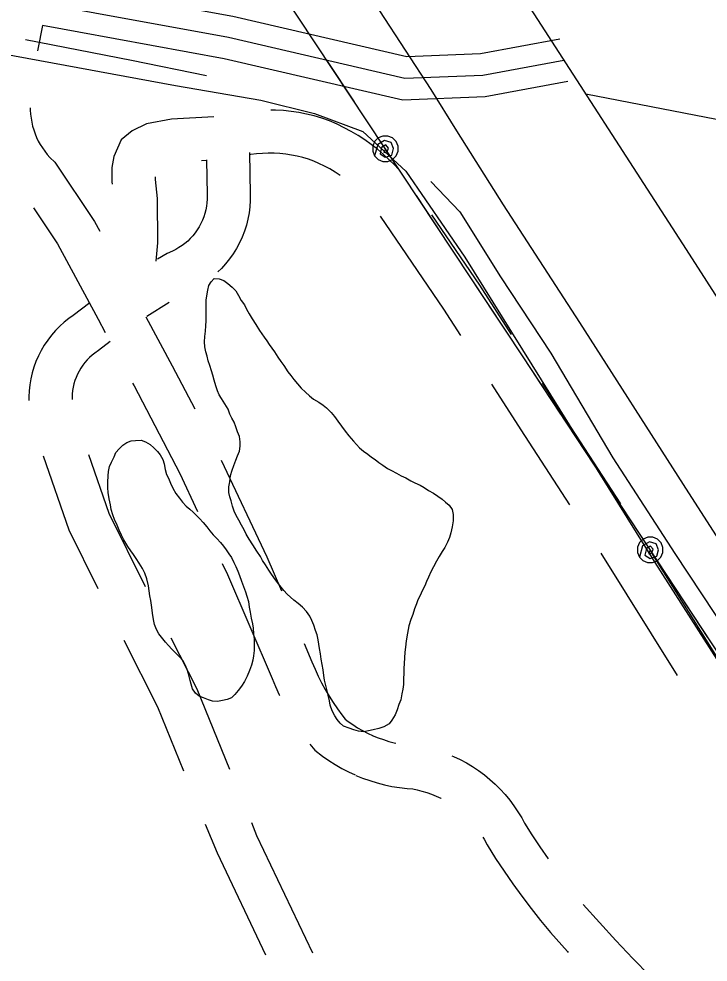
# Model space of a CAD drawing. Extents: x 3297735 to 3335592, y 670436 to 695807.
# Drawn here: x 3327577 to 3328056, y 692061 to 692716 of the extents above; entities that cross this region are included whole.
import ezdxf

# ---------------------------------------------------------------- set-up
doc = ezdxf.new("R2010")
doc.units = 0
for name, color, linetype in [('V-RAIL-TRAK', 7, 'Continuous'), ('V-ROAD-CNTR', 7, 'Continuous'), ('V-SITE-OTLN', 7, 'Continuous'), ('V-TOPO-SHOR', 7, 'Continuous'), ('V-UTIL-LINE', 7, 'Continuous')]:
    doc.layers.add(name, color=color, linetype=linetype)

msp = doc.modelspace()

# ---------------------------------------------------------------- linework, layer by layer
at = {"layer": 'V-RAIL-TRAK'}
msp.add_lwpolyline([(3327809.58, 692749.51), (3327862.95, 692667.31), (3327880.88, 692638.6), (3327913.26, 692587.28), (3327966.19, 692505.52), (3328038.37, 692392.88), (3328116.67, 692271.1), (3328187.1, 692161.07), (3328252.28, 692059.73), (3328316.15, 691960.14), (3328369.08, 691876.63), (3328439.51, 691766.16), (3328513, 691652.65), (3328575.56, 691554.8), (3328627.17, 691476.08)], dxfattribs=at)
at = {"layer": 'V-ROAD-CNTR'}
msp.add_line((3328034.32, 692260.29), (3327981.41, 692345.13), dxfattribs=at)
for points in [[(3323259.2, 693450.41), (3323328.4, 693434.19), (3323938.36, 693331.3), (3324434.03, 693248.72), (3325004.47, 693157.31), (3325585.37, 693062.48), (3326027.14, 692986.69), (3326376.45, 692928.9), (3326831.16, 692853.77), (3327160.37, 692801.39), (3327443.52, 692754.64), (3327722.42, 692703.62), (3327844.99, 692675.23), (3327899.17, 692677.38), (3327955.41, 692687.78)], [(3327634.85, 693191.3), (3327924.75, 692735.25), (3328040.4, 692556.22), (3328316.15, 692126.62), (3328721.54, 691496.07), (3328963.85, 691111.47), (3329149.98, 690824.77), (3329315.6, 690572), (3329489.79, 690297.46), (3329750.01, 689873.2), (3329947.02, 689574.81), (3330325.3, 688983.25), (3330632.95, 688504.32), (3330968.62, 687984.79), (3331105.1, 687763.75)], [(3327597.27, 692741.76), (3327725.46, 692718.32), (3327846.41, 692690.3), (3327897.5, 692692.32), (3327952.68, 692702.53)], [(3327593.26, 692712), (3327719.37, 692688.93), (3327843.57, 692660.16), (3327900.84, 692662.43), (3327958.14, 692673.03)], [(3327593.13, 692711.92), (3327589.86, 692695.3), (3327589.66, 692694.29)], [(3328190.35, 692621.6), (3327970.67, 692664.16)], [(3327584.72, 692654.67), (3327584.72, 692653.02), (3327584.87, 692650.23), (3327585.19, 692647.45), (3327585.66, 692644.69), (3327586.28, 692641.97), (3327587.06, 692639.28), (3327587.99, 692636.64), (3327589.06, 692634.06), (3327590.28, 692631.53), (3327591.64, 692629.09), (3327593.13, 692626.72), (3327594.75, 692624.45), (3327596.51, 692622.26), (3327598.38, 692620.18), (3327601.71, 692616.86), (3327629.33, 692575.67), (3327632.97, 692568.91)], [(3327840.03, 692612.54), (3327838.06, 692614.67), (3327834.15, 692618.55), (3327830.09, 692622.27), (3327825.88, 692625.82), (3327821.53, 692629.2), (3327817.04, 692632.39), (3327812.42, 692635.4), (3327807.69, 692638.21), (3327802.84, 692640.83), (3327797.89, 692643.25), (3327792.56, 692645.59), (3327787.16, 692647.44), (3327781.94, 692648.97), (3327776.67, 692650.26), (3327771.35, 692651.31), (3327765.98, 692652.12), (3327760.58, 692652.69), (3327755.17, 692653.01), (3327751.74, 692653.05)], [(3327712.14, 692648.45), (3327682.69, 692646.71), (3327665.44, 692643.57), (3327655.53, 692638.58), (3327647.8, 692632.36), (3327642.65, 692620.7), (3327641.42, 692613.21), (3327641.45, 692603.11), (3327641.62, 692601.61)], [(3327736.95, 692623.59), (3327737.48, 692594.38), (3327737.48, 692590.32), (3327737.22, 692585.94), (3327736.68, 692581.59), (3327735.87, 692577.27), (3327734.8, 692573.02), (3327733.47, 692568.84), (3327731.88, 692564.75), (3327730.05, 692560.77), (3327727.98, 692556.9), (3327725.66, 692553.17), (3327723.13, 692549.59), (3327720.38, 692546.17), (3327717.43, 692542.93), (3327714.99, 692540.56)], [(3327800.09, 692607.62), (3327796.56, 692609.93), (3327792.88, 692612.12), (3327789.12, 692614.15), (3327785.27, 692616.03), (3327781.65, 692617.62), (3327778.06, 692618.85), (3327774.16, 692619.99), (3327770.21, 692620.96), (3327766.21, 692621.75), (3327762.19, 692622.35), (3327758.13, 692622.78), (3327754.07, 692623.02), (3327750, 692623.07), (3327745.93, 692622.95), (3327741.87, 692622.64), (3327737.84, 692622.14), (3327737.05, 692622.01)], [(3327707.04, 692618.46), (3327707.48, 692594.11), (3327707.48, 692591.25), (3327707.33, 692588.71), (3327707.02, 692586.19), (3327706.55, 692583.7), (3327705.93, 692581.23), (3327705.16, 692578.81), (3327704.24, 692576.45), (3327703.18, 692574.14), (3327701.98, 692571.91), (3327700.64, 692569.75), (3327699.18, 692567.67), (3327697.59, 692565.7), (3327695.88, 692563.82), (3327694.05, 692562.05), (3327692.13, 692560.4), (3327690.11, 692558.88), (3327687.99, 692557.47), (3327685.79, 692556.2), (3327683.51, 692555.07), (3327679.74, 692553.47), (3327673.15, 692549.46)], [(3327706.92, 692618.09), (3327703.73, 692617.9)], [(3327671.44, 692606.77), (3327671.44, 692604.85), (3327672.94, 692591.71), (3327673.02, 692560.71), (3327672.03, 692548.01)], [(3327586.84, 692585.17), (3327603.6, 692560.17), (3327631.85, 692507.68), (3327636.73, 692498.62)], [(3327883.78, 692496.36), (3327871.96, 692514.83), (3327828.11, 692579.41)], [(3327918.97, 692497.04), (3327897.01, 692531.35), (3327863.71, 692580.37)], [(3327626.03, 692519.15), (3327614.4, 692510.28), (3327611.56, 692508.3), (3327608.25, 692505.67), (3327605.11, 692502.84), (3327602.14, 692499.82), (3327599.36, 692496.63), (3327596.78, 692493.27), (3327594.41, 692489.76), (3327592.26, 692486.12), (3327590.34, 692482.35), (3327588.66, 692478.47), (3327587.21, 692474.49), (3327586, 692470.43), (3327585.06, 692466.31), (3327584.36, 692462.14), (3327583.92, 692457.93), (3327583.74, 692453.7), (3327583.78, 692451.35)], [(3327681.29, 692519.29), (3327665.6, 692509.74)], [(3327665.02, 692509.34), (3327683.27, 692475.44), (3327698.92, 692445.42)], [(3327640.28, 692492.29), (3327632.1, 692486.05), (3327629.51, 692484.24), (3327627.63, 692482.75), (3327625.84, 692481.14), (3327624.16, 692479.44), (3327622.59, 692477.63), (3327621.13, 692475.73), (3327619.79, 692473.74), (3327618.58, 692471.68), (3327617.49, 692469.54), (3327616.53, 692467.34), (3327615.71, 692465.1), (3327615.03, 692462.8), (3327614.49, 692460.46), (3327614.1, 692458.1), (3327613.85, 692455.72), (3327613.75, 692453.32), (3327613.77, 692451.89)], [(3327655.69, 692463.39), (3327656.76, 692461.4), (3327688.5, 692400.51), (3327700.91, 692374.22)], [(3327994.97, 692379.46), (3327950.96, 692447.05), (3327940.53, 692463.35)], [(3327959.66, 692378.7), (3327925.76, 692430.78), (3327905.35, 692462.67)], [(3327593.74, 692412.86), (3327611.55, 692361.34), (3327631.7, 692320.56)], [(3327625.18, 692413.73), (3327639.29, 692372.93), (3327664.46, 692321.98)], [(3327717.25, 692409.87), (3327749.01, 692342.63), (3327759.14, 692319.08)], [(3328069.36, 692260.88), (3328067.6, 692263.63), (3328016.41, 692345.7)], [(3327717.99, 692338.05), (3327721.66, 692330.29), (3327752.74, 692258.07), (3327755.02, 692252.56), (3327757.64, 692246.8), (3327757.86, 692246.36)], [(3327682.45, 692286.26), (3327700.36, 692250.88), (3327723.16, 692195.01)], [(3327649.58, 692284.78), (3327673.04, 692238.42), (3327691.2, 692193.94)], [(3327774.95, 692282.34), (3327780.37, 692269.74), (3327782.53, 692264.53), (3327784.72, 692259.72), (3327787.08, 692254.99), (3327789.6, 692250.35), (3327792.28, 692245.8), (3327795.12, 692241.34), (3327798.11, 692236.99), (3327801.25, 692232.75), (3327803.57, 692229.83), (3327805.53, 692228.31), (3327808.76, 692226.03), (3327812.09, 692223.9), (3327815.51, 692221.92), (3327819.02, 692220.1), (3327822.92, 692218.3)], [(3327822.31, 692218.57), (3327826.28, 692216.94), (3327830, 692215.61), (3327833.79, 692214.44), (3327837.62, 692213.45), (3327838.74, 692213.21)], [(3327779.01, 692212.51), (3327782.33, 692208.33), (3327787.69, 692204.18), (3327792.03, 692201.12), (3327796.5, 692198.26), (3327801.09, 692195.61), (3327805.81, 692193.16), (3327810.32, 692191.07)], [(3327877.56, 692204.41), (3327878.83, 692203.89), (3327883.35, 692201.77), (3327887.75, 692199.43), (3327892.03, 692196.88), (3327896.17, 692194.12), (3327900.19, 692191.16), (3327904.05, 692188), (3327907.74, 692184.66), (3327911.27, 692181.14), (3327914.62, 692177.46), (3327917.79, 692173.61), (3327920.76, 692169.61), (3327923.53, 692165.46), (3327926.1, 692161.19), (3327928.02, 692157.59), (3327933.17, 692149.41), (3327938.7, 692141.04), (3327944.41, 692132.79), (3327944.42, 692132.77)], [(3327810.93, 692190.81), (3327815.53, 692188.92), (3327820.54, 692187.13), (3327825.6, 692185.57), (3327830.75, 692184.24), (3327835.94, 692183.14), (3327841.17, 692182.27), (3327846.45, 692181.64), (3327850.51, 692181.34), (3327853.44, 692180.77), (3327856.84, 692179.93), (3327860.2, 692178.93), (3327863.5, 692177.76), (3327866.75, 692176.42), (3327869.92, 692174.93), (3327870.13, 692174.82)], [(3327706.31, 692156.91), (3327714.49, 692136.87), (3327748.12, 692066.09)], [(3327738.28, 692157.97), (3327741.95, 692148.98), (3327780.7, 692067.43)], [(3327899.05, 692147.96), (3327899.99, 692146.39), (3327902.07, 692142.5), (3327907.96, 692133.15), (3327913.85, 692124.24), (3327919.92, 692115.45), (3327926.19, 692106.8), (3327932.64, 692098.29), (3327939.28, 692089.92), (3327946.16, 692081.62), (3327957.85, 692068.48), (3327958.48, 692067.79)], [(3327968.92, 692101.17), (3327968.92, 692101.17), (3327980.12, 692088.58), (3327991.61, 692076.04), (3328003.27, 692063.67), (3328015.11, 692051.47), (3328027.12, 692039.43), (3328037.96, 692028.88)]]:
    msp.add_lwpolyline(points, dxfattribs=at)
at = {"layer": 'V-SITE-OTLN'}
msp.add_lwpolyline([(3327216.77, 692747.64), (3327411.77, 692713.12), (3327541.76, 692696.67), (3327573.69, 692690.76), (3327685.65, 692670.04), (3327744.8, 692659.97), (3327782.06, 692650.58), (3327815.67, 692638.26), (3327845.68, 692610.6), (3327886.71, 692550.85), (3328018.68, 692338.76), (3328115.44, 692187.17), (3328271.58, 691941.57), (3328413.79, 691719.29), (3328515.71, 691551.65), (3328607.34, 691405.89)], dxfattribs=at)
at = {"layer": 'V-TOPO-SHOR'}
for points in [[(3327581.4, 692702.05), (3327655.01, 692687.66), (3327707.05, 692677.01)], [(3327862.95, 692603.51), (3327883.02, 692582.38), (3327911.39, 692537.13), (3327946.25, 692484.24), (3327989.42, 692411.38), (3328032.56, 692344.98), (3328088.11, 692260.95), (3328137.76, 692181.04), (3328215.79, 692054.7), (3328280.19, 691959.52), (3328382.44, 691800.28), (3328432.68, 691719.19), (3328507.78, 691586.36), (3328633.07, 691395.99)], [(3327717.58, 692452.54), (3327715.87, 692455.09), (3327714.84, 692457.99), (3327713.63, 692461.56), (3327712.43, 692465.31), (3327711.57, 692468.89), (3327710.71, 692471.95), (3327709.51, 692475.53), (3327708.3, 692478.76), (3327707.61, 692482.17), (3327706.75, 692485.07), (3327706.06, 692488.65), (3327705.71, 692492.05), (3327705.87, 692495.63), (3327706.38, 692499.38), (3327706.71, 692503.14), (3327706.87, 692506.71), (3327706.86, 692510.29), (3327706.85, 692513.53), (3327706.84, 692517.11), (3327707, 692521.03), (3327707.33, 692524.1), (3327708, 692527.85), (3327708.68, 692531.09), (3327710.38, 692533.66), (3327712.42, 692536.05), (3327715.83, 692535.71), (3327719.07, 692534.7), (3327721.97, 692532.66), (3327724.87, 692530.11), (3327727.44, 692527.39), (3327729.32, 692524.33), (3327731.2, 692520.75), (3327733.43, 692517.69), (3327734.8, 692514.8), (3327736.85, 692511.4), (3327738.91, 692507.99), (3327741.48, 692504.08), (3327744.04, 692500), (3327747.12, 692495.23), (3327749, 692492.68), (3327750.72, 692490.13), (3327752.6, 692487.58), (3327754.48, 692485.02), (3327756.71, 692481.45), (3327758.76, 692478.39), (3327760.81, 692475.5), (3327763.72, 692471.24), (3327765.77, 692468.69), (3327767.83, 692465.97), (3327770.39, 692462.91), (3327772.95, 692459.84), (3327775.86, 692456.95), (3327778.59, 692454.41), (3327781.5, 692452.2), (3327785.25, 692450.16), (3327788.16, 692448.12), (3327790.55, 692446.09), (3327793.79, 692443.03), (3327796.02, 692440.14), (3327798.41, 692436.9), (3327800.98, 692433.33), (3327803.37, 692429.93), (3327805.94, 692426.7), (3327809.19, 692423.12), (3327811.24, 692420.74), (3327813.46, 692418.36), (3327816.19, 692416.16), (3327819.1, 692413.95), (3327821.83, 692411.91), (3327824.39, 692410.21), (3327826.95, 692408.17), (3327829.68, 692406.3), (3327832.93, 692404.1), (3327835.66, 692402.74), (3327839.24, 692400.7), (3327842.32, 692398.84), (3327845.56, 692397.48), (3327849.14, 692395.45), (3327851.88, 692394.09), (3327855.46, 692392.4), (3327858.36, 692390.7), (3327861.43, 692388.83), (3327864.85, 692386.8), (3327867.92, 692384.76), (3327870.82, 692382.72), (3327873.22, 692380.68), (3327875.61, 692378.47), (3327877.83, 692375.58), (3327878.52, 692372), (3327878.53, 692367.74), (3327877.86, 692363.48), (3327876.85, 692359.21), (3327875.84, 692356.14), (3327874.65, 692352.9), (3327872.62, 692349.15), (3327870.75, 692346.24), (3327868.71, 692342.83), (3327866.85, 692339.59), (3327864.81, 692335.66), (3327862.95, 692332.25)], [(3327728.72, 692429.39), (3327727.52, 692432.96), (3327726.31, 692436.2), (3327724.77, 692439.09), (3327723.4, 692441.82), (3327722.2, 692445.22), (3327717.58, 692452.54)], [(3327862.95, 692332.25), (3327861.25, 692328.49), (3327859.9, 692325.59), (3327858.71, 692322.52), (3327857.02, 692318.94), (3327855.66, 692315.86), (3327853.96, 692312.79), (3327852.95, 692309.89), (3327851.6, 692306.48), (3327850.41, 692302.56), (3327849.06, 692299.14), (3327847.71, 692294.71), (3327846.7, 692289.59), (3327845.86, 692284.31), (3327845.36, 692279.87), (3327845.03, 692276.46), (3327844.7, 692272.37), (3327844.54, 692268.62), (3327844.2, 692265.04), (3327844.21, 692261.63), (3327843.88, 692258.05), (3327843.89, 692253.96), (3327843.56, 692250.72), (3327842.72, 692247.48), (3327842.04, 692243.22), (3327840.86, 692239.98), (3327839.51, 692236.22), (3327838.15, 692232.81), (3327835.95, 692229.23), (3327834.08, 692226.66), (3327830.33, 692224.61), (3327826.76, 692223.41), (3327823.01, 692222.37), (3327819.77, 692221.68), (3327816.54, 692220.99), (3327812.79, 692221.49), (3327809.54, 692222.51), (3327806.13, 692223.69), (3327802.21, 692225.05), (3327799.99, 692227.08), (3327797.94, 692229.64), (3327796.23, 692232.19), (3327794.51, 692235.59), (3327793.14, 692239.51), (3327792.62, 692242.58), (3327791.58, 692246.49), (3327790.89, 692249.56), (3327790.03, 692253.14), (3327789.17, 692256.89), (3327788.65, 692260.29), (3327788.13, 692264.21), (3327787.44, 692267.79), (3327786.75, 692271.54), (3327786.23, 692275.29), (3327785.71, 692278.86), (3327785.18, 692281.93), (3327784.66, 692285), (3327783.98, 692288.41), (3327782.94, 692291.47), (3327781.74, 692295.05), (3327780.37, 692298.45), (3327778.83, 692301.52), (3327776.6, 692304.58), (3327773.87, 692307.64), (3327770.79, 692310.19), (3327767.89, 692312.57), (3327765.5, 692314.6), (3327763.28, 692316.64), (3327760.88, 692319.19), (3327757.98, 692322.77), (3327755.07, 692326.68), (3327752.33, 692330.59), (3327750.45, 692333.48), (3327748.22, 692337.06), (3327746, 692340.12), (3327744.63, 692342.84), (3327742.06, 692346.59), (3327739.32, 692351.01), (3327736.75, 692354.93), (3327734.7, 692358.5), (3327733.33, 692361.39), (3327731.45, 692364.62), (3327729.56, 692368.2), (3327727.68, 692371.44), (3327726.31, 692374.33), (3327725.1, 692377.9), (3327724.24, 692381.48), (3327723.38, 692384.38), (3327722.69, 692387.44), (3327722.68, 692391.19), (3327723.35, 692394.77), (3327723.85, 692399.21), (3327725.04, 692402.79), (3327726.22, 692406.2), (3327727.41, 692409.78), (3327728.76, 692412.85), (3327729.95, 692416.1), (3327730.45, 692419.51), (3327730.61, 692422.58), (3327730.09, 692426.33), (3327728.72, 692429.39)], [(3327695.77, 692256.81), (3327694.73, 692261.24), (3327693.7, 692264.47), (3327692.33, 692267.71), (3327690.62, 692270.6), (3327688.39, 692273.15), (3327685.83, 692275.7), (3327682.93, 692278.59), (3327680.7, 692281.14), (3327678.65, 692283.35), (3327676.77, 692285.74), (3327674.03, 692289.14), (3327672.32, 692292.2), (3327670.95, 692295.61), (3327670.26, 692299.18), (3327669.56, 692303.44), (3327669.04, 692307.36), (3327668.35, 692312.31), (3327667.83, 692315.54), (3327667.31, 692319.12), (3327666.79, 692322.53), (3327665.58, 692327.3), (3327664.21, 692331.38), (3327662.66, 692334.62), (3327660.27, 692338.19), (3327658.21, 692341.43), (3327656.33, 692344.15), (3327654.45, 692346.7), (3327652.4, 692349.76), (3327649.66, 692354.53), (3327648.11, 692357.76), (3327646.4, 692361.17), (3327645.03, 692364.57), (3327643.31, 692368.66), (3327642.11, 692371.72), (3327640.91, 692375.47), (3327640.39, 692378.71), (3327639.52, 692382.97), (3327638.83, 692387.23), (3327638.48, 692390.64), (3327638.47, 692394.55), (3327638.8, 692398.82), (3327639.13, 692401.88), (3327639.81, 692405.47), (3327641.16, 692408.37), (3327642.86, 692412.12), (3327644.21, 692415.02), (3327646.42, 692417.76), (3327648.97, 692420.32), (3327651.69, 692422.03), (3327654.76, 692423.23), (3327657.83, 692423.58), (3327661.75, 692423.59), (3327664.65, 692422.58), (3327667.89, 692420.71), (3327670.45, 692418.33), (3327673.02, 692415.78), (3327674.9, 692413.4), (3327676.78, 692410.34), (3327677.64, 692407.27), (3327678.33, 692403.35), (3327679.37, 692399.95), (3327680.74, 692397.22), (3327682.11, 692393.82), (3327683.82, 692390.24), (3327685.71, 692386.67), (3327688.27, 692383.44), (3327690.5, 692380.71), (3327693.06, 692377.82), (3327695.45, 692375.79), (3327697.84, 692373.58), (3327700.06, 692371.36), (3327702.29, 692369.16), (3327704.85, 692366.43), (3327707.42, 692363.37), (3327709.47, 692360.65), (3327711.86, 692357.93), (3327714.26, 692355.38), (3327716.82, 692352.49), (3327718.87, 692349.94), (3327720.75, 692347.39), (3327722.64, 692344.83), (3327724.52, 692342.11), (3327726.06, 692338.71), (3327727.43, 692335.98), (3327728.81, 692332.75), (3327730, 692329.68), (3327731.38, 692325.77), (3327732.92, 692322.02), (3327734.13, 692318.27), (3327735.16, 692315.21), (3327736.19, 692311.63), (3327736.88, 692307.71), (3327737.57, 692304.14), (3327738.27, 692300.05), (3327739.13, 692296.13), (3327739.65, 692293.06), (3327739.83, 692289.14), (3327740.18, 692285.39), (3327740.19, 692281.81), (3327740.2, 692277.55)], [(3327740.2, 692277.55), (3327739.87, 692273.8), (3327739.36, 692270.73), (3327738.35, 692267.32), (3327737, 692263.56), (3327735.3, 692259.81), (3327733.44, 692256.06), (3327731.4, 692252.81), (3327729.19, 692249.74), (3327726.81, 692247), (3327724.44, 692244.78), (3327721.54, 692243.58), (3327718.3, 692242.72), (3327714.73, 692242.2), (3327711.31, 692242.36), (3327708.42, 692243.2), (3327705, 692244.56), (3327702.1, 692245.92), (3327699.37, 692247.95), (3327697.49, 692250.85), (3327696.46, 692254.08), (3327695.77, 692256.81)]]:
    msp.add_lwpolyline(points, dxfattribs=at)
at = {"layer": 'V-UTIL-LINE'}
for points in [[(3330474.97, 685655.13), (3330447.73, 685743.31), (3330401.48, 685941.36), (3330443.06, 686234.1), (3330505.26, 686525.72), (3330541.02, 686905.98), (3330587.83, 687295.41), (3330631.53, 687650.33), (3330688.85, 688037.19), (3330544.36, 688246.51), (3330445.79, 688552.11), (3329849.5, 689477.31), (3329408.04, 690171.61), (3328970.9, 690864.89), (3328673.28, 691303.95), (3328183.43, 692092.3), (3327926.62, 692482.29), (3327674.97, 692862.68), (3327176.64, 693625.99), (3326955.47, 694013.23), (3326951.15, 694022.08)], [(3327809.89, 692658.73), (3327791.13, 692687.09)], [(3327831.41, 692626.2), (3327830.34, 692623.53), (3327832.6, 692624.06), (3327833.56, 692626.64), (3327831.69, 692628.89), (3327828.77, 692627.15), (3327827.72, 692622.58), (3327831.34, 692620.32), (3327835.97, 692621.83), (3327837.1, 692626.27), (3327835.5, 692630.44), (3327830.89, 692631.85), (3327826.13, 692629.08), (3327823.9, 692621.24), (3327826.38, 692618.74), (3327829.61, 692617.39), (3327833.12, 692617.37), (3327836.38, 692618.7), (3327838.87, 692621.17), (3327840.23, 692624.41), (3327840.25, 692627.92), (3327838.92, 692631.17), (3327836.45, 692633.66), (3327833.21, 692635.02), (3327829.7, 692635.04), (3327826.44, 692633.71), (3327823.95, 692631.24), (3327822.59, 692628), (3327822.58, 692624.49), (3327823.9, 692621.24)], [(3327871.69, 692565.32), (3327852.93, 692593.68)], [(3327912.51, 692503.6), (3327893.75, 692531.96)], [(3327953.26, 692441.83), (3327934.56, 692470.23)], [(3327993.96, 692380.03), (3327975.26, 692408.43)], [(3328015.41, 692347.46), (3328014.33, 692344.79), (3328016.6, 692345.31), (3328017.56, 692347.88), (3328015.69, 692350.14), (3328012.76, 692348.4), (3328011.71, 692343.84), (3328015.33, 692341.58), (3328019.95, 692343.07), (3328021.1, 692347.51), (3328019.51, 692351.68), (3328014.9, 692353.1), (3328010.13, 692350.35), (3328007.89, 692342.51), (3328010.35, 692340.01), (3328013.59, 692338.64), (3328017.1, 692338.62), (3328020.35, 692339.94), (3328022.85, 692342.41), (3328024.22, 692345.64), (3328024.24, 692349.15), (3328022.92, 692352.41), (3328020.46, 692354.91), (3328017.22, 692356.27), (3328013.71, 692356.29), (3328010.46, 692354.97), (3328007.96, 692352.51), (3328006.59, 692349.27), (3328006.57, 692345.76), (3328007.89, 692342.51)], [(3328055.55, 692286.49), (3328036.85, 692314.89)]]:
    msp.add_lwpolyline(points, dxfattribs=at)

doc.saveas('drawing.dxf')
